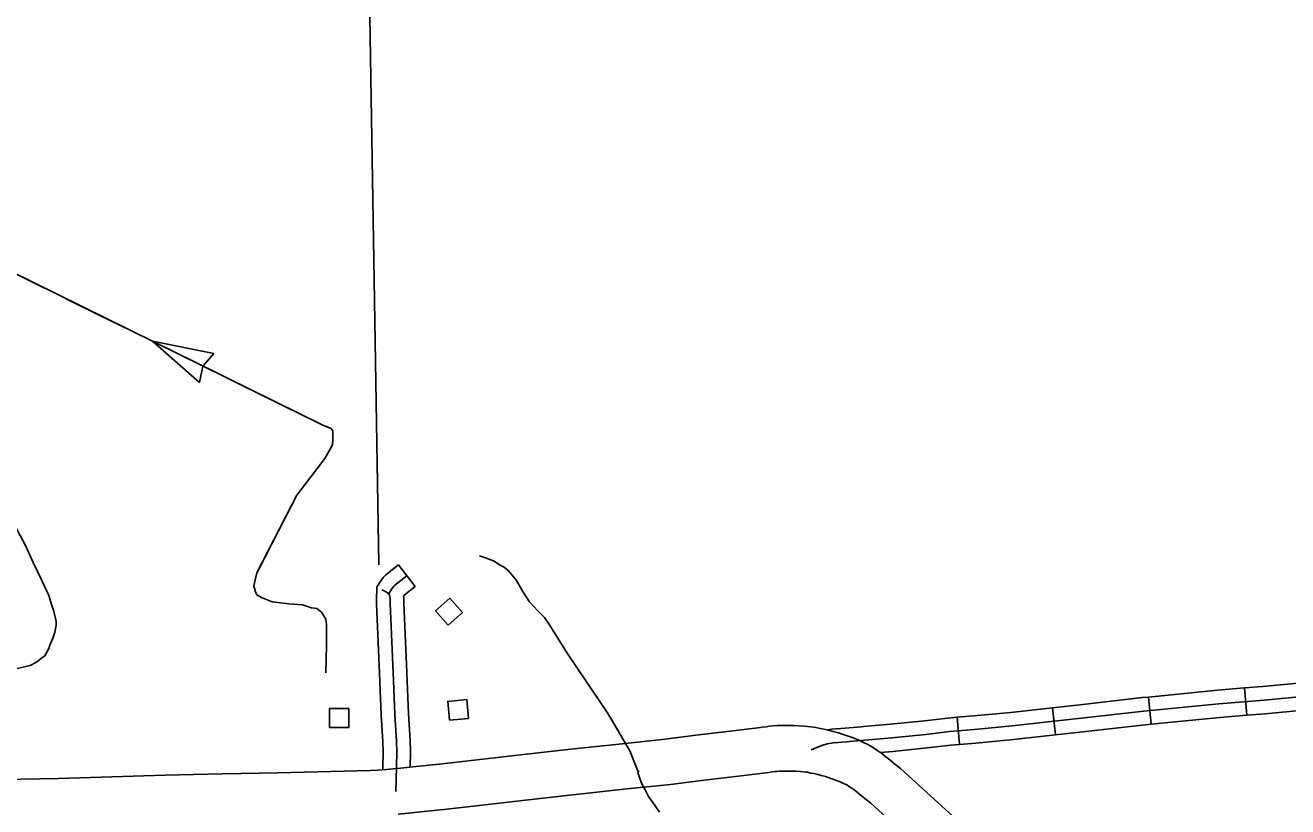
# Model space of a CAD drawing. Extents: x 1084508 to 1142749, y 1057638 to 1093403.
# Drawn here: x 1113940 to 1116113, y 1074253 to 1075598 of the extents above; entities that cross this region are included whole.
import ezdxf

# ---------------------------------------------------------------- set-up
doc = ezdxf.new("R2010")
doc.units = 0
for name, color, linetype in [('Level 10', 7, 'Continuous'), ('Level 32', 7, 'Continuous'), ('Level 43', 7, 'Continuous'), ('Level 45', 7, 'Continuous'), ('Level 5', 7, 'Continuous'), ('Level 56', 7, 'Continuous')]:
    doc.layers.add(name, color=color, linetype=linetype)

msp = doc.modelspace()

# ---------------------------------------------------------------- linework, layer by layer
at = {"layer": 'Level 10'}
for points in [[(1115301.1, 1074389.2), (1115292.5, 1074390.4), (1115281.3, 1074391.4), (1115272, 1074392.1), (1115264, 1074392.4), (1115254.6, 1074392.6), (1115244.9, 1074392.6), (1115234.5, 1074392.3), (1115226.9, 1074391.8), (1115221.6, 1074391.2), (1115215.8, 1074390.5), (1115209, 1074389.5), (1115205.6, 1074389), (1115163.2, 1074383.8), (1115094.6, 1074375.7), (1115041.8, 1074369.1), (1114967.6, 1074361.3), (1114879.2, 1074351.8), (1114792.7, 1074341.8), (1114713, 1074332.9), (1114652.6, 1074326.3), (1114607.6, 1074321.5), (1114591.8, 1074319.9), (1114574, 1074317.9)], [(1116186.1, 1073640.2), (1116007.1, 1073804.3), (1115912.9, 1073890.7), (1115756.1, 1074034.2), (1115615.3, 1074164.6), (1115446.7, 1074318.7), (1115437.3, 1074326.1), (1115428.2, 1074333.3), (1115421.7, 1074338.5), (1115414.6, 1074344.2), (1115407.8, 1074349.2), (1115398.5, 1074355.3), (1115390.7, 1074359.8), (1115382, 1074364), (1115373.7, 1074367.7), (1115365.3, 1074371.1), (1115356.9, 1074374.3), (1115348.3, 1074377.2), (1115339.9, 1074379.8), (1115331, 1074382.4), (1115323, 1074384.4), (1115314.7, 1074386.3), (1115308.8, 1074387.6), (1115301.1, 1074389.2)], [(1114568, 1074317.4), (1114562.2, 1074316.9), (1114546.9, 1074315.8), (1114534.8, 1074315.1), (1114375, 1074311.3), (1114279.6, 1074309.4)], [(1114568, 1074317.4), (1114562.2, 1074316.9), (1114546.9, 1074315.8), (1114534.8, 1074315.1), (1114375, 1074311.3), (1114279.6, 1074309.4)], [(1114574, 1074317.9), (1114568, 1074317.4)], [(1114582.5, 1074239.9), (1114600.2, 1074241.8), (1114615.8, 1074243.5), (1114661, 1074248.2), (1114721.6, 1074254.9), (1114801.6, 1074263.9), (1114887.9, 1074273.8), (1114975.9, 1074283.3), (1115050.8, 1074291.1), (1115104.1, 1074297.8), (1115172.6, 1074305.9), (1115215.9, 1074311.2), (1115220.1, 1074311.8), (1115226.2, 1074312.7), (1115230.5, 1074313.2), (1115233.9, 1074313.6), (1115238.6, 1074313.9), (1115246.1, 1074314.2), (1115253.8, 1074314.2), (1115261.6, 1074314), (1115267.5, 1074313.8), (1115274.8, 1074313.2), (1115284.1, 1074312.4), (1115286.5, 1074312.1)], [(1115286.5, 1074312.1), (1115292.5, 1074310.8), (1115297.7, 1074309.7), (1115304.6, 1074308.1), (1115310.4, 1074306.6), (1115317.6, 1074304.6), (1115324.2, 1074302.5), (1115330.5, 1074300.4), (1115336.7, 1074298.1), (1115342.8, 1074295.6), (1115348.8, 1074292.9), (1115354.2, 1074290.3), (1115357.5, 1074288.4), (1115363, 1074284.8), (1115366.5, 1074282.2), (1115372.6, 1074277.2), (1115379.6, 1074271.7), (1115388.6, 1074264.6), (1115395.8, 1074258.9), (1115562.2, 1074106.8), (1115702.9, 1073976.4), (1115859.9, 1073832.8), (1115954.1, 1073746.5), (1116132.5, 1073582.9)], [(1114279.6, 1074309.4), (1114181.3, 1074307.3), (1113997.6, 1074301.5), (1113803.7, 1074297.7), (1113622, 1074293.2), (1113435.2, 1074288.3), (1113246.3, 1074284.4), (1113174.7, 1074282.4), (1113119.4, 1074282.3), (1113095.1, 1074282.9), (1113073.9, 1074283.4), (1113066.1, 1074284.1), (1113062.4, 1074284.5), (1113059, 1074285.2), (1113050.5, 1074286.9), (1113043.4, 1074288.8), (1113028.1, 1074293.5)], [(1114279.6, 1074309.4), (1114181.3, 1074307.3), (1113997.6, 1074301.5), (1113803.7, 1074297.7), (1113622, 1074293.2), (1113435.2, 1074288.3), (1113246.3, 1074284.4), (1113174.7, 1074282.4), (1113119.4, 1074282.3), (1113095.1, 1074282.9), (1113073.9, 1074283.4), (1113066.1, 1074284.1), (1113062.4, 1074284.5), (1113059, 1074285.2), (1113050.5, 1074286.9), (1113043.4, 1074288.8), (1113028.1, 1074293.5)]]:
    msp.add_lwpolyline(points, dxfattribs=at)
at = {"layer": 'Level 32'}
for p, q in [((1115873.6, 1074441.6), (1115878.3, 1074394.7)), ((1116039.1, 1074457.2), (1116042.9, 1074410.2)), ((1115708.7, 1074423.1), (1115713.8, 1074376.3)), ((1115544.3, 1074406.8), (1115548.4, 1074359.9))]:
    msp.add_line(p, q, dxfattribs=at)
for points in [[(1116192.1, 1074471), (1116185.5, 1074470.8), (1116070.4, 1074459.7), (1116039.1, 1074457.2)], [(1116206, 1074447.2), (1116204.3, 1074447.4), (1116201.2, 1074447.6), (1116199.1, 1074447.6), (1116186.9, 1074447.3), (1116072.5, 1074436.2), (1115994.6, 1074429.9), (1115865.5, 1074417.1), (1115763.2, 1074405.5), (1115639.1, 1074391.8), (1115574.4, 1074385.7), (1115530.9, 1074382), (1115490.5, 1074377.3), (1115431.7, 1074371.3), (1115385.5, 1074367.4), (1115353.6, 1074364.2), (1115331.5, 1074362.6), (1115320.4, 1074361), (1115311.7, 1074358.3), (1115293.1, 1074350.8)], [(1115873.6, 1074441.6), (1115863, 1074440.5), (1115760.5, 1074428.8), (1115708.7, 1074423.1)], [(1116039.1, 1074457.2), (1115992.5, 1074453.4), (1115873.6, 1074441.6)], [(1115708.7, 1074423.1), (1115636.7, 1074415.2), (1115572.3, 1074409.2), (1115544.3, 1074406.8)], [(1116193.9, 1074424), (1116188.4, 1074423.8), (1116074.6, 1074412.8), (1116042.9, 1074410.2)], [(1115544.3, 1074406.8), (1115528.5, 1074405.4), (1115487.9, 1074400.7), (1115429.5, 1074394.8), (1115383.3, 1074390.8), (1115379.1, 1074390.4)], [(1116042.9, 1074410.2), (1115996.7, 1074406.5), (1115878.3, 1074394.7)], [(1115379.1, 1074390.4), (1115351.5, 1074387.7), (1115328.9, 1074386), (1115321.2, 1074384.9)], [(1115713.8, 1074376.3), (1115641.4, 1074368.4), (1115576.5, 1074362.3), (1115548.4, 1074359.9)], [(1115878.3, 1074394.7), (1115868, 1074393.7), (1115765.8, 1074382.1), (1115713.8, 1074376.3)], [(1115548.4, 1074359.9), (1115533.3, 1074358.6), (1115493, 1074353.9), (1115433.9, 1074347.9), (1115412.4, 1074346)]]:
    msp.add_lwpolyline(points, dxfattribs=at)
at = {"layer": 'Level 43'}
for p, q in [((1114159.6, 1075053.9), (1114240.6, 1074982.9)), ((1114159.6, 1075053.9), (1114265.3, 1075032.9)), ((1114265.3, 1075032.9), (1114246.4, 1075011.4)), ((1114240.6, 1074982.9), (1114246.2, 1075011))]:
    msp.add_line(p, q, dxfattribs=at)
for points in [[(1114457.9, 1074483), (1114459.2, 1074530), (1114459.2, 1074566.5), (1114457.9, 1074575.6), (1114450.1, 1074587.4), (1114442.3, 1074593.9), (1114433.2, 1074595.2), (1114417.5, 1074600.4), (1114394, 1074601.7), (1114365.3, 1074605.6), (1114348.4, 1074612.2), (1114339.3, 1074617.4), (1114336.7, 1074622.6), (1114334, 1074633), (1114339.3, 1074655.2), (1114407.8, 1074788.9), (1114455.8, 1074851.9), (1114465.3, 1074868.4), (1114468.2, 1074873.1), (1114469.2, 1074876.3), (1114469.7, 1074883.5), (1114469.7, 1074892.7), (1114469.7, 1074899.2), (1114469.2, 1074900.4), (1114468.2, 1074902), (1114467.3, 1074902.9), (1114465.5, 1074904.1), (1114452.7, 1074909.6), (1113829.3, 1075216.4)], [(1113973.7, 1075145.4), (1113862.2, 1075200.2)], [(1114066.6, 1075099.6), (1114010.9, 1075127.1)], [(1114122.4, 1075072.2), (1114066.6, 1075099.6)], [(1114271.1, 1074999), (1114159.6, 1075053.9)], [(1114419.8, 1074925.8), (1114308.3, 1074980.7)], [(1114420.9, 1074806), (1114455.8, 1074851.9), (1114465.3, 1074868.4), (1114468.2, 1074873.1), (1114469.2, 1074876.3), (1114469.7, 1074883.5), (1114469.7, 1074892.7), (1114469.7, 1074899.2), (1114469.2, 1074900.4), (1114468.2, 1074902), (1114467.3, 1074902.9), (1114465.5, 1074904.1), (1114457.1, 1074907.7)], [(1114342, 1074660.6), (1114398.7, 1074771.2)], [(1113973.4, 1074632.8), (1113969.2, 1074642), (1113954.3, 1074673.2), (1113940.4, 1074703.4), (1113919.1, 1074743.1), (1113918.5, 1074744.2)], [(1113912.4, 1074487.4), (1113949.1, 1074496.1), (1113959.9, 1074501.5), (1113968.6, 1074508.5), (1113974, 1074512.3), (1113981.2, 1074525.1), (1113983, 1074530.9), (1113987.7, 1074543.1), (1113991.5, 1074553), (1113993.5, 1074565.1), (1113993.8, 1074571.6), (1113992.4, 1074577.2), (1113990.9, 1074584.4), (1113989.3, 1074591.1), (1113986.2, 1074599.3), (1113980.8, 1074616.3), (1113969.2, 1074642), (1113954.3, 1074673.2), (1113940.4, 1074703.4)], [(1114722.1, 1074684.3), (1114737.2, 1074679.4), (1114746.2, 1074676.1), (1114758, 1074668.8), (1114764.5, 1074665), (1114771.8, 1074659.3), (1114778.7, 1074651.3), (1114785.7, 1074642.2), (1114797.3, 1074622.1), (1114807.8, 1074606), (1114822.4, 1074589.9), (1114834, 1074578.4), (1114841.5, 1074567.3), (1114874, 1074515.5), (1114942.8, 1074414.1), (1114981.2, 1074348.9), (1114995.2, 1074312.7)], [(1114722.1, 1074684.3), (1114737.2, 1074679.4), (1114746.2, 1074676.1), (1114758, 1074668.8), (1114764.5, 1074665), (1114771.8, 1074659.3), (1114775.7, 1074654.7)], [(1114451.9, 1074584.7), (1114450.1, 1074587.4), (1114442.3, 1074593.9), (1114433.2, 1074595.2), (1114417.5, 1074600.4), (1114394, 1074601.7), (1114365.3, 1074605.6), (1114348.4, 1074612.2), (1114339.3, 1074617.4), (1114337.5, 1074620.9)], [(1114798.5, 1074620.3), (1114807.8, 1074606), (1114822.4, 1074589.9), (1114834, 1074578.4), (1114841.5, 1074567.3), (1114871.2, 1074520)], [(1113986, 1074538.8), (1113987.7, 1074543.1), (1113991.5, 1074553), (1113993.5, 1074565.1), (1113993.8, 1074571.6), (1113992.4, 1074577.2), (1113990.9, 1074584.4), (1113989.3, 1074591.1), (1113988.2, 1074594.1)], [(1114457.9, 1074483), (1114459.2, 1074530), (1114459.2, 1074545.1)], [(1114894.3, 1074485.6), (1114942.8, 1074414.1), (1114962, 1074381.5)], [(1114996.7, 1074314.6), (1114995.2, 1074312.7), (1114995, 1074311.8), (1114995.4, 1074309.9), (1114996.8, 1074304.9), (1115001.1, 1074293.4), (1115007.2, 1074282.1), (1115013.2, 1074270.6), (1115019.3, 1074261.8), (1115032.3, 1074243.2)], [(1115004.9, 1074286.3), (1115007.2, 1074282.1), (1115013.2, 1074270.6), (1115019.3, 1074261.8), (1115021, 1074259.4)]]:
    msp.add_lwpolyline(points, dxfattribs=at)
at = {"layer": 'Level 45'}
msp.add_line((1114582.9, 1074668.9), (1114611.6, 1074631.7), dxfattribs=at)
for points in [[(1114582.9, 1074668.9), (1114560.9, 1074652), (1114556.5, 1074647.5), (1114550.1, 1074638.4), (1114545.7, 1074630.7), (1114544.9, 1074607.7)], [(1114597.3, 1074650.3), (1114576.5, 1074634.3), (1114574.6, 1074632.3), (1114570, 1074625.8), (1114566.1, 1074619)], [(1114554.1, 1074625.9), (1114556.6, 1074625), (1114558.3, 1074624.3), (1114560.1, 1074623.2), (1114562.4, 1074621.8), (1114564.4, 1074620.4), (1114565.3, 1074619.8), (1114566.1, 1074619)], [(1114566.1, 1074619), (1114566.6, 1074618.3), (1114567.1, 1074617.6), (1114567.5, 1074616.3), (1114567.8, 1074615.2), (1114568.4, 1074610.8), (1114568.5, 1074602.8), (1114573.5, 1074483.6), (1114576.5, 1074411.9), (1114579.3, 1074365.6), (1114579.8, 1074347.1), (1114579.6, 1074321.7), (1114578.3, 1074278.9)], [(1114611.6, 1074631.7), (1114592.5, 1074616.8), (1114591.5, 1074615.5)], [(1114591.5, 1074615.5), (1114591.9, 1074612.6), (1114592, 1074603.4), (1114597.1, 1074484.6), (1114598.3, 1074454.8)], [(1114544.9, 1074607.7), (1114545, 1074602.1), (1114550, 1074482.7), (1114551.3, 1074452.9)], [(1114551.3, 1074452.9), (1114553, 1074410.7), (1114555.8, 1074364.6), (1114556.3, 1074346.8), (1114556.1, 1074322.2), (1114555.9, 1074316.4)], [(1114598.3, 1074454.8), (1114600, 1074413.1), (1114602.8, 1074366.7), (1114603.4, 1074347.3), (1114603.1, 1074321.1)]]:
    msp.add_lwpolyline(points, dxfattribs=at)
at = {"layer": 'Level 5'}
msp.add_lwpolyline([(1114530, 1075823), (1114549.1, 1074668.9)], dxfattribs=at)
at = {"layer": 'Level 56'}
for points in [[(1114668.4, 1074565.5), (1114646.7, 1074589.8), (1114671.1, 1074611.6), (1114692.9, 1074587.3)], [(1114464.3, 1074389), (1114464.3, 1074421.7), (1114497.1, 1074421.7), (1114497.1, 1074389)], [(1114670.5, 1074401.6), (1114667.6, 1074434.1), (1114700.2, 1074437.1), (1114703.1, 1074404.6)]]:
    msp.add_lwpolyline(points, close=True, dxfattribs=at)

doc.saveas('drawing.dxf')
